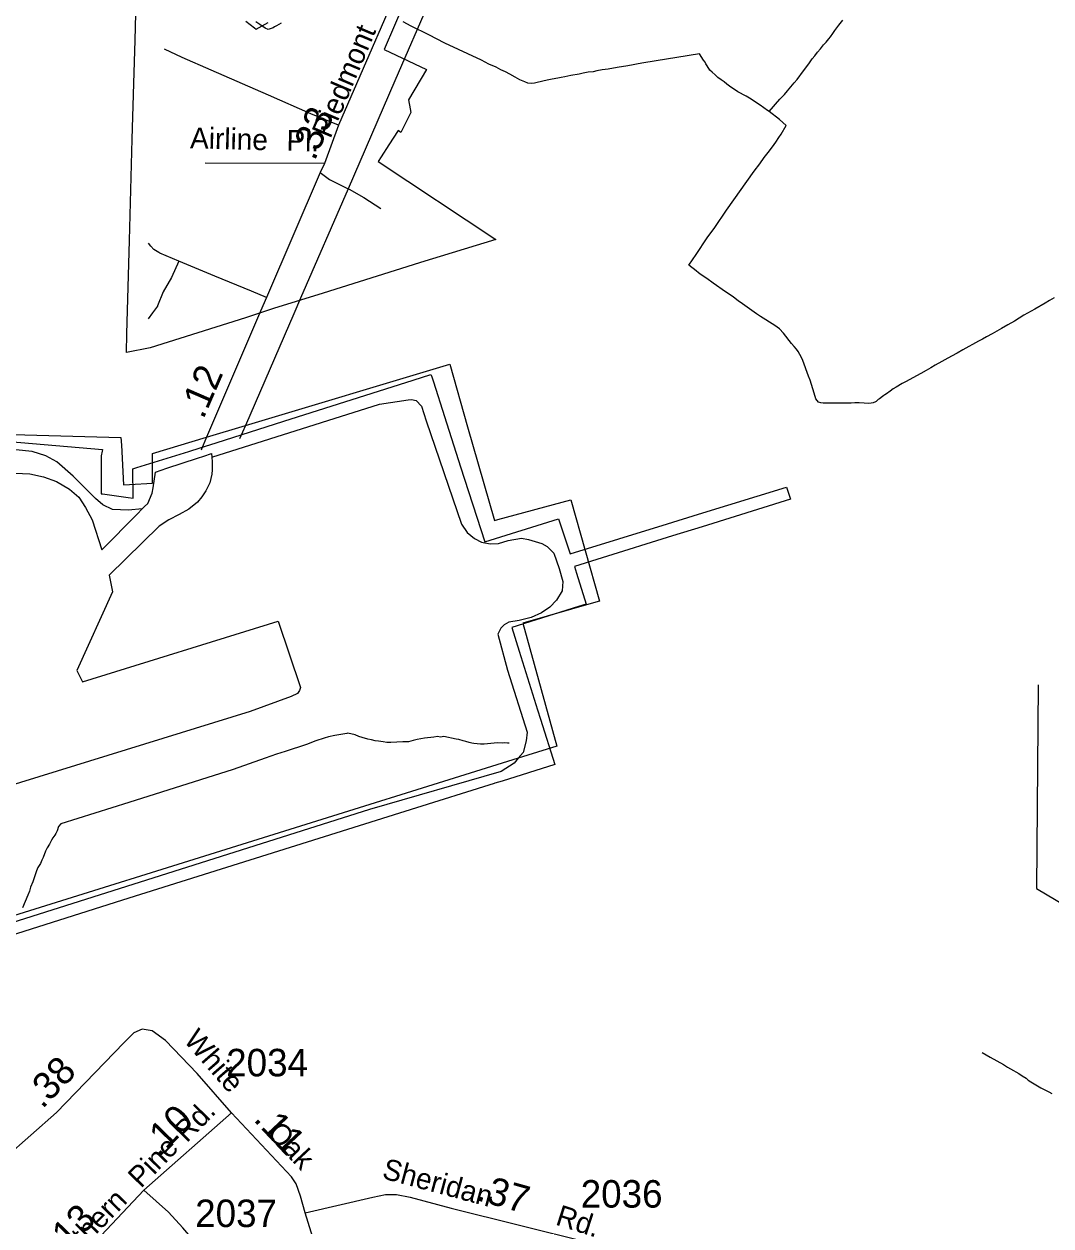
# Model space of a CAD drawing. Extents: x 2206922 to 2357709, y 510027 to 673830.
# Drawn here: x 2315364 to 2320030, y 579534 to 584994 of the extents above; entities that cross this region are included whole.
import ezdxf

# ---------------------------------------------------------------- set-up
doc = ezdxf.new("R2010")
doc.units = 0
for name, color, linetype in [('Exist Aviation Commercial or Municipal Perimeter Paved', 7, 'Continuous'), ('Exist Boundary Land Use Reservation Military US Department of Defense', 7, 'Continuous'), ('Exist Boundary Political City Limit New', 7, 'Continuous'), ('Exist Boundary Political Urban Extension UEB', 7, 'Continuous'), ('Exist Hydrographic Misc Water Feature', 7, 'Continuous'), ('Exist Road Non-System Type 51', 7, 'Continuous'), ('Exist Road Non-System Type 51 Label', 7, 'Continuous'), ('Exist Road Secondary Mileage Hundredths English Label', 7, 'Continuous'), ('Exist Road Secondary Type 51 Attributed', 7, 'Continuous'), ('Exist Road Secondary Type 51 Label', 7, 'Continuous'), ('Exist Road Secondary Type 51 Number Label', 7, 'Continuous'), ('Map Preparation Boundary City Limit Buffer Line', 7, 'Continuous')]:
    doc.layers.add(name, color=color, linetype=linetype)

msp = doc.modelspace()

# ---------------------------------------------------------------- linework, layer by layer
at = {"layer": 'Exist Aviation Commercial or Municipal Perimeter Paved'}
msp.add_line((2316013.8, 582976), (2316152.7, 583021.8), dxfattribs=at)
for points in [[(2316217.7, 583027.3), (2316219.2, 583005.6), (2316219.5, 582969.6), (2316217.7, 582949.6), (2316208.3, 582909.6), (2316190.5, 582873.3), (2316172.8, 582847.1), (2316153.2, 582822.6), (2316113.5, 582790.5), (2316069.8, 582766.2), (2316022, 582741.6), (2315978.4, 582713.1), (2315750.9, 582490.8), (2315765.7, 582415), (2315603.7, 582057.4), (2315630.2, 582005.8), (2316518.7, 582281.2), (2316619.9, 581980.4), (2316616, 581966.4), (2316606.2, 581952.2), (2316578.5, 581939.9), (2316391.2, 581871.9), (2313259.5, 580902.9), (2308808.6, 579533.6)], [(2316152.7, 583021.8), (2316181, 583031.1), (2316216.7, 583043.5), (2316217.7, 583027.3)], [(2315324.3, 582953.9), (2315390.2, 582950.8), (2315452.4, 582937.3), (2315512.5, 582916.1), (2315570.9, 582880.6), (2315613.1, 582845.1), (2315643.7, 582797.6), (2315674.3, 582741.8), (2315717.8, 582606.3), (2315877.9, 582768), (2315901.5, 582792.2)], [(2315950.6, 582886.5), (2315961.8, 582958.8), (2316013.8, 582976)], [(2315901.5, 582792.2), (2315911.5, 582802.4), (2315927.4, 582816.6), (2315946.9, 582862.6), (2315950.6, 582886.5)]]:
    msp.add_lwpolyline(points, dxfattribs=at)
at = {"layer": 'Exist Boundary Land Use Reservation Military US Department of Defense'}
for p, q in [((2316193.6, 583117), (2316370.3, 583170.1)), ((2317609.8, 581659), (2311535.5, 579763.7))]:
    msp.add_line(p, q, dxfattribs=at)
for points in [[(2316370.3, 583170.1), (2317298.2, 583448.8), (2317379.8, 583164.4)], [(2317379.8, 583164.4), (2317501.9, 582739.2), (2317517, 582743.3)], [(2315258.2, 583131.7), (2315804.7, 583116.4), (2315806.6, 583081.6)], [(2315843, 582901.9), (2315947.3, 582908.4), (2315947.3, 583043), (2316193.6, 583117)], [(2315806.6, 583081.6), (2315816.9, 582900.3), (2315843, 582901.9)], [(2317517, 582743.3), (2317848.3, 582833), (2317978.7, 582372.2), (2317962.8, 582367.6)], [(2317962.8, 582367.6), (2317630.3, 582272.3), (2317785.1, 581713.7), (2317609.8, 581659)]]:
    msp.add_lwpolyline(points, dxfattribs=at)
at = {"layer": 'Exist Boundary Political City Limit New'}
for points in [[(2317094.8, 585096.2), (2317001, 584879.1), (2317192.5, 584787.7), (2317111.2, 584649.4), (2317118.5, 584609.5), (2317121.8, 584591.8), (2317076.8, 584502.2), (2317064, 584511.2), (2317022, 584445.4), (2316987, 584390.9), (2316973.8, 584370.2), (2317507.8, 584015), (2317166, 583910.3), (2317132, 583900.7), (2316723.8, 583771.8), (2316497, 583701.2), (2316370.5, 583659.8), (2315937.8, 583523.6), (2315829.8, 583502.1), (2315832, 583586.6), (2315843.5, 584010.7), (2315856, 584471.5), (2315863.5, 584724.7), (2315869.2, 584921.1), (2315881, 585398.8)], [(2316371.5, 585007.4), (2316410.8, 584977), (2316419, 584970.5), (2316473, 585000.7)], [(2315242, 583101.9), (2315720.8, 583060.8), (2315719.5, 583054.2), (2315715.2, 583032.2), (2315714.2, 582860.5), (2315721, 582859.6), (2315837, 582843.3), (2315860.8, 582840), (2315860.8, 582843.4), (2315858.2, 582973.4), (2315876.8, 582979.2), (2316112.8, 583052.6), (2316165, 583069.2), (2316237.2, 583092), (2316545, 583189.5), (2317131.8, 583375.8), (2317213.2, 583401.7), (2317216.5, 583391.4), (2317224, 583368.5), (2317274.2, 583211), (2317347.5, 582983.4), (2317457.8, 582641.6), (2317793, 582746.4), (2317845.8, 582587.2), (2318287.2, 582723.4), (2318428.8, 582767.1), (2318829.2, 582890.6), (2318846.8, 582835.9), (2318445.2, 582710.8), (2318310.8, 582668.9), (2317990.5, 582569.1), (2317864.8, 582529.9), (2317874.2, 582500), (2317918.2, 582359.2), (2317883, 582348.2), (2317580.2, 582253.3), (2317614.2, 582145.3), (2317697.8, 581879.2), (2317711.2, 581835.9), (2317776, 581629.8), (2317536.8, 581555.3), (2317503.5, 581544.9), (2317500, 581543.9), (2317476, 581536.4), (2317147.2, 581434.1), (2315839.8, 581022.8), (2315302, 580851.4)]]:
    msp.add_lwpolyline(points, dxfattribs=at)
at = {"layer": 'Exist Boundary Political Urban Extension UEB'}
for p, q in [((2317210.4, 585109.7), (2317048.5, 584735.8)), ((2317048.5, 584735.8), (2316836.3, 584246.1)), ((2316836.3, 584246.1), (2316621, 583748.8)), ((2316621, 583748.8), (2316590.4, 583678.3)), ((2316590.4, 583678.3), (2316370.3, 583170.1)), ((2316370.3, 583170.1), (2316344, 583109.4))]:
    msp.add_line(p, q, dxfattribs=at)
at = {"layer": 'Exist Hydrographic Misc Water Feature'}
for points in [[(2318750.5, 584596.2), (2318797.7, 584652.3), (2318819.6, 584674.5), (2318833.3, 584690.7), (2318847.5, 584708.9), (2318863.3, 584727.2), (2318877, 584743), (2318906.3, 584781.5), (2318920.3, 584801.7), (2318932.4, 584817.8), (2318945.9, 584836), (2318957.6, 584850.1), (2318969.7, 584866.1), (2318983.4, 584882.3), (2318997, 584900.5), (2319009.3, 584912.5), (2319020.5, 584926.5), (2319028.5, 584936.7), (2319038.6, 584950.6), (2319048.6, 584964.9), (2319066.3, 584989), (2319083.9, 585011.5)], [(2316533.3, 584998), (2316511.7, 584985.4), (2316501.7, 584981.7), (2316495.5, 584977.3), (2316473.8, 584969.3), (2316459.4, 584975), (2316435.5, 584992.8), (2316417, 585004.5)], [(2318750.5, 584596.2), (2318742.5, 584601.8), (2318708.2, 584625.6), (2318687.9, 584639.2), (2318668.1, 584653.1), (2318645.7, 584666.6), (2318607.4, 584686.2), (2318591.6, 584696.3), (2318575.4, 584708.1), (2318557.1, 584721.8), (2318545.2, 584731.6), (2318531.1, 584741.5), (2318516.9, 584751.3), (2318505, 584763.3), (2318490.9, 584775.1), (2318480.4, 584784.8), (2318468.1, 584804.9), (2318462.2, 584812.7), (2318458.5, 584820.5), (2318452.1, 584830.8), (2318433.7, 584858.3), (2318180.9, 584817.7), (2318154.6, 584813.6), (2318124.7, 584807.1), (2318098.4, 584803), (2318068.9, 584798.5), (2318043.1, 584794.2), (2318018.9, 584789.8), (2317990.6, 584785.5), (2317967, 584781.4), (2317949.4, 584777.2), (2317926.8, 584774.9), (2317904.9, 584770.9), (2317887.2, 584766.6), (2317849.1, 584760.2), (2317821.2, 584753.8), (2317805.2, 584751.8), (2317789.6, 584747.6), (2317763.4, 584743.1), (2317741.4, 584739.1), (2317695.9, 584728.5), (2317683.6, 584726.3), (2317668, 584724.2), (2317653.9, 584725.9), (2317639.5, 584731.7), (2317617.4, 584741.5), (2317595.4, 584753.3), (2317571, 584767.2), (2317551.3, 584777), (2317530.8, 584786.6), (2317509.1, 584798.4), (2317476.5, 584812.2), (2317442.9, 584829.8), (2317276.2, 584908), (2317203.6, 584945), (2317123, 584984.2), (2317087.3, 585003.8)], [(2319240.2, 583284), (2319236.5, 583280), (2319232.4, 583277.8), (2319222.3, 583273.7), (2319212.7, 583271.5), (2319200.4, 583269.7), (2319180.7, 583271.4), (2319158.5, 583273.2), (2319138.4, 583272.9), (2319122.7, 583272.4), (2319092.5, 583272.5), (2319080.6, 583272.3), (2319026.5, 583271.5), (2319016.6, 583271.4), (2319008.6, 583271.4), (2319000.4, 583271.4), (2318994.9, 583271.4), (2318984.7, 583273.4), (2318974.6, 583276.9), (2318962.5, 583290.9), (2318954.5, 583316.8), (2318935.4, 583376.5), (2318929.1, 583394.5), (2318902.4, 583466.2), (2318896.7, 583480), (2318882.3, 583506.1), (2318874.1, 583517.9), (2318864.1, 583529.5), (2318852, 583543.5), (2318815.5, 583589.2), (2318797, 583609), (2318775.1, 583624.9), (2318710.5, 583665.8), (2318692.9, 583677.8), (2318628.1, 583723.2), (2318609.6, 583736.9), (2318588.1, 583752.8), (2318567.8, 583766.4), (2318551.4, 583778.2), (2318495, 583817.4), (2318466.9, 583837.5), (2318440.5, 583854.8), (2318428.6, 583864.7), (2318418.5, 583872.8), (2318384.5, 583898.2), (2318417.9, 583946.7), (2318468.5, 584023.4), (2318502.2, 584069.4), (2318555.7, 584148.2), (2318681.6, 584325.5), (2318706.8, 584359.8), (2318726.9, 584388), (2318744.5, 584410.1), (2318764.2, 584436.3), (2318779.8, 584458.3), (2318793.8, 584478.5), (2318803.6, 584494.5), (2318827, 584532.7), (2318796.8, 584560.4), (2318750.5, 584596.2)], [(2320045, 583750.4), (2320023, 583738), (2320003.6, 583725.9), (2319957.4, 583699.5), (2319907.6, 583671), (2319864.1, 583644.7), (2319834.2, 583628.1), (2319804.9, 583611.8), (2319762.8, 583587.3), (2319737, 583572.9), (2319719.4, 583563.1), (2319701.5, 583552.8), (2319630, 583514), (2319603.7, 583499.7), (2319578.1, 583485.3), (2319504.5, 583444.5), (2319484.6, 583432.5), (2319463, 583420.3), (2319439.1, 583406.1), (2319369.1, 583369.2), (2319353.8, 583361), (2319326.1, 583344.9), (2319313.6, 583336.6), (2319300, 583326.5), (2319282.2, 583314.5), (2319276, 583310.2), (2319270.3, 583306.2), (2319264.6, 583302.2), (2319250.4, 583292.1), (2319244.3, 583287.8), (2319240.2, 583284)], [(2319972.2, 581992.5), (2319964, 581066.7), (2320444.8, 580782.2)], [(2317568.4, 581726.6), (2317560.2, 581726.6), (2317548.1, 581728.4), (2317536, 581726.6), (2317516.3, 581728.3), (2317500.1, 581727.9), (2317454.4, 581723.4), (2317438.6, 581723.4), (2317408.2, 581725.1), (2317398.4, 581727), (2317386.3, 581730.9), (2317371.9, 581734.6), (2317359.8, 581738.5), (2317339.9, 581744.3), (2317328, 581746.1), (2317272.1, 581757.4), (2317256.1, 581755.3), (2317242.3, 581757), (2317226.1, 581754.9), (2317184.3, 581750.7), (2317150.1, 581744.1), (2317132.2, 581739.9), (2317110.5, 581733.8), (2317086.1, 581733.4), (2317030.5, 581730.9), (2317012.3, 581730.8), (2316996.3, 581732.8), (2316974.5, 581736.5), (2316960.4, 581738.2), (2316942.3, 581742.1), (2316926.3, 581745.7), (2316899.9, 581753.7), (2316886.2, 581757.5), (2316868.3, 581765), (2316835.9, 581772.7), (2316830.2, 581770.7), (2316776, 581762.2), (2316748.2, 581755.9), (2316728.5, 581749.6), (2316690.7, 581737.4), (2316648.3, 581720.7), (2316551.1, 581689.9), (2316511.1, 581677.2), (2316459.6, 581659), (2316314.1, 581607.1), (2315839.8, 581458.3), (2315531, 581360.8), (2315521.3, 581348.9), (2315515.6, 581328.7), (2315509.2, 581316.7), (2315503.7, 581308.6), (2315495.7, 581296.8), (2315489.8, 581286.7), (2315479.9, 581268.4), (2315470.1, 581252.4), (2315462.3, 581236.1), (2315450.8, 581208.2), (2315445, 581196.1), (2315438.9, 581180), (2315427.4, 581161.9), (2315421.7, 581147.7), (2315417.4, 581137.9), (2315404, 581097.7), (2315394, 581073.7), (2315388.5, 581055.4), (2315380.9, 581037.5), (2315357.5, 580979.4)], [(2319718.1, 580322.7), (2319754.4, 580301), (2319814.7, 580267.6), (2319832.8, 580255.9), (2319846.9, 580248.2), (2319884.8, 580226.6), (2319899.4, 580216.7), (2319917.4, 580204.7), (2319927.1, 580196.8), (2319939.4, 580189.2), (2319953.5, 580179.4), (2319983.7, 580161.4), (2320020, 580143.9), (2320033.9, 580136.1)]]:
    msp.add_lwpolyline(points, dxfattribs=at)
at = {"layer": 'Exist Road Non-System Type 51'}
msp.add_line((2316729.7, 584360.3), (2316186.6, 584362.1), dxfattribs=at)
for points in [[(2316792.8, 584535.1), (2316667.1, 584587), (2316474.9, 584671.7), (2316213.9, 584784.7), (2316083.4, 584842.9), (2316002.3, 584880)], [(2316710.3, 584319.7), (2316752.7, 584288), (2316836.3, 584246.1)], [(2316836.3, 584246.1), (2316840.8, 584243.8), (2316907.8, 584206.8), (2316985.4, 584155.6)], [(2315977.2, 583955.9), (2315954.6, 583969.5), (2315940.5, 583985.3), (2315930, 583999.5)], [(2316067.5, 583916.5), (2315981.1, 583953.6), (2315977.2, 583955.9)], [(2316067.5, 583916.5), (2316034, 583842.4), (2315997, 583777.1), (2315971.2, 583713.6)], [(2316465.2, 583751.5), (2316397.3, 583780.7), (2316231.5, 583849.5), (2316067.5, 583916.5)], [(2315971.2, 583713.6), (2315970.5, 583711.8), (2315947.6, 583681.8), (2315928.2, 583655.4)], [(2315901.5, 582792.2), (2315838.3, 582785.5), (2315765.9, 582789), (2315721.9, 582810.2), (2315688.4, 582838.4), (2315587.8, 582940.7), (2315513.4, 583005.9), (2315463.3, 583033.3), (2315401.1, 583052.8), (2315327, 583059.8), (2315219.1, 583056.7), (2315141.3, 583057.9), (2315091, 583069.3), (2315034.7, 583100.8), (2314857.6, 583210.7), (2314465.3, 583460.5), (2314352.6, 583531.2), (2314294.1, 583566.4), (2314245.9, 583592.1), (2314205.8, 583605.5), (2314151.8, 583614.9), (2314103.7, 583610.6), (2314040.1, 583591.8), (2313864.7, 583543.5)], [(2316217.7, 583027.3), (2316979.3, 583267.2), (2317109.6, 583287.1), (2317125.5, 583289.1), (2317145.6, 583283.3), (2317170, 583257.7), (2317190.7, 583191.9), (2317351.5, 582721.9), (2317378, 582684.2), (2317410.3, 582656.7), (2317442.4, 582640.9), (2317482.5, 582633.4), (2317520.5, 582633.7), (2317564.3, 582648.3), (2317624.1, 582658.9), (2317656.1, 582653.2), (2317716.3, 582633.8), (2317740.5, 582620.2), (2317770.7, 582590.4), (2317795.5, 582520.8), (2317812.1, 582461), (2317808.6, 582418.9), (2317783.1, 582376.6), (2317753.4, 582344.4), (2317715.8, 582320.1), (2317667.9, 582297.6), (2317614.2, 582285), (2317566.3, 582276.5), (2317546.4, 582264.3), (2317530.6, 582250), (2317516.9, 582221.9), (2317560.5, 582058.6), (2317649.7, 581777.5), (2317646.1, 581737.6), (2317632.6, 581685.4), (2317609.8, 581659)], [(2317609.8, 581659), (2317591.1, 581637.1), (2317531.5, 581598.5), (2316933.8, 581426.6), (2315245.6, 580891.4), (2315231.8, 580887.1)]]:
    msp.add_lwpolyline(points, dxfattribs=at)
at = {"layer": 'Exist Road Secondary Type 51 Attributed'}
msp.add_line((2315908.2, 579695.9), (2316307, 580048.1), dxfattribs=at)
for points in [[(2318251.8, 587914.8), (2317630.1, 586466.8), (2317577.9, 586345.8), (2317140.2, 585333.1), (2316792.8, 584535.1), (2316729.7, 584360.3), (2316710.3, 584319.7), (2316465.2, 583751.5), (2316439, 583690.4), (2316407.2, 583616), (2316193.6, 583117), (2316170.7, 583063.4), (2316168.6, 583058.5)], [(2316307, 580048.1), (2316151.2, 580226.3), (2316007.5, 580376.7), (2315947.1, 580420.1), (2315901, 580427.4), (2315863.3, 580411.1), (2315817.8, 580366.6), (2315511.4, 580049.6), (2315278.9, 579843), (2315251, 579804), (2315247.3, 579777.9), (2315247.3, 579737), (2315260.3, 579662.6), (2315290.1, 579567.7), (2315380.2, 579240.4)], [(2316641.8, 579594.3), (2316621.1, 579668.9), (2316600.4, 579724.9), (2316579.8, 579757.1), (2316307, 580048.1)], [(2315380.2, 579240.4), (2315469.4, 579259), (2315502.9, 579281.3), (2315556.8, 579329.7), (2315618.1, 579387.3), (2315908.2, 579695.9)], [(2316312.3, 578800.1), (2316272.9, 578955.6), (2316230.5, 579156.8), (2316193.2, 579326.8), (2316170.4, 579405.6), (2316138.2, 579463.7), (2316086.4, 579525.9), (2316020.1, 579596.4), (2315908.2, 579695.9)], [(2316641.8, 579594.3), (2316948.6, 579665.1), (2317006.4, 579677), (2317056.2, 579677), (2317118.7, 579665), (2317305.1, 579615.1), (2317931.7, 579459.6), (2318198.4, 579374.6), (2318256.6, 579351.3), (2318283.4, 579332.6), (2318297.4, 579304.6), (2318318.4, 579253.4), (2318398.7, 579025)], [(2316781.7, 579048.9), (2316696.7, 579418), (2316641.8, 579594.3)]]:
    msp.add_lwpolyline(points, dxfattribs=at)
at = {"layer": 'Map Preparation Boundary City Limit Buffer Line'}
for points in [[(2317094.8, 585096.2), (2317001, 584879.1), (2317192.5, 584787.7), (2317111.2, 584649.4), (2317118.5, 584609.5), (2317121.8, 584591.8), (2317076.8, 584502.2), (2317064, 584511.2), (2317022, 584445.4), (2316987, 584390.9), (2316973.8, 584370.2), (2317507.8, 584015), (2317166, 583910.3), (2317132, 583900.7), (2316723.8, 583771.8), (2316497, 583701.2), (2316370.5, 583659.8), (2315937.8, 583523.6), (2315829.8, 583502.1), (2315832, 583586.6), (2315843.5, 584010.7), (2315856, 584471.5), (2315863.5, 584724.7), (2315869.2, 584921.1), (2315881, 585398.8)], [(2316371.5, 585007.4), (2316410.8, 584977), (2316419, 584970.5), (2316473, 585000.7)], [(2315242, 583101.9), (2315720.8, 583060.8), (2315719.5, 583054.2), (2315715.2, 583032.2), (2315714.2, 582860.5), (2315721, 582859.6), (2315837, 582843.3), (2315860.8, 582840), (2315860.8, 582843.4), (2315858.2, 582973.4), (2315876.8, 582979.2), (2316112.8, 583052.6), (2316165, 583069.2), (2316237.2, 583092), (2316545, 583189.5), (2317131.8, 583375.8), (2317213.2, 583401.7), (2317216.5, 583391.4), (2317224, 583368.5), (2317274.2, 583211), (2317347.5, 582983.4), (2317457.8, 582641.6), (2317793, 582746.4), (2317845.8, 582587.2), (2318287.2, 582723.4), (2318428.8, 582767.1), (2318829.2, 582890.6), (2318846.8, 582835.9), (2318445.2, 582710.8), (2318310.8, 582668.9), (2317990.5, 582569.1), (2317864.8, 582529.9), (2317874.2, 582500), (2317918.2, 582359.2), (2317883, 582348.2), (2317580.2, 582253.3), (2317614.2, 582145.3), (2317697.8, 581879.2), (2317711.2, 581835.9), (2317776, 581629.8), (2317536.8, 581555.3), (2317503.5, 581544.9), (2317500, 581543.9), (2317476, 581536.4), (2317147.2, 581434.1), (2315839.8, 581022.8), (2315302, 580851.4)]]:
    msp.add_lwpolyline(points, dxfattribs=at)

# ---------------------------------------------------------------- texts
at = {"layer": 'Exist Road Non-System Type 51 Label'}
for s, p in [('Airline', (2316118.1, 584430)), ('Pl.', (2316555.9, 584418.9))]:
    msp.add_text(s, height=95, rotation=358.5096, dxfattribs=at).set_placement(p)
at = {"layer": 'Exist Road Secondary Mileage Hundredths English Label'}
for s, rotation, p in [('.33', 67.0634, (2316684.8, 584368.9)), ('.12', 66.5756, (2316178.9, 583195.4)), ('.38', 45.9739, (2315447.1, 580062.6)), ('.10', 45.7664, (2315977.6, 579842.6)), ('.11', 313.1509, (2316402.7, 580015.5)), ('.37', 344.246, (2317415.2, 579652.4)), ('.13', 45.7664, (2315535.8, 579392.3))]:
    msp.add_text(s, height=125, rotation=rotation, dxfattribs=at).set_placement(p)
at = {"layer": 'Exist Road Secondary Type 51 Label'}
for s, rotation, p in [('Piedmont', 67.0634, (2316756.1, 584470.2)), ('White', 311.1634, (2316085.8, 580375.9)), ('Rd.', 45.7664, (2316103.7, 579909)), ('Oak', 313.1509, (2316464, 579952.6)), ('Pine', 45.9888, (2315895.6, 579701.8)), ('Sheridan', 345.0127, (2316986.5, 579751.4)), ('Southern', 45.6176, (2315478.4, 579275.7)), ('Rd.', 342.1974, (2317774.6, 579541.2))]:
    msp.add_text(s, height=95, rotation=rotation, dxfattribs=at).set_placement(p)
at = {"layer": 'Exist Road Secondary Type 51 Number Label'}
for s, p in [('2034', (2316282.7, 580213.6)), ('2036', (2317893.6, 579617.3)), ('2037', (2316141.8, 579528.9))]:
    msp.add_text(s, height=125, dxfattribs=at).set_placement(p)

doc.saveas('drawing.dxf')
